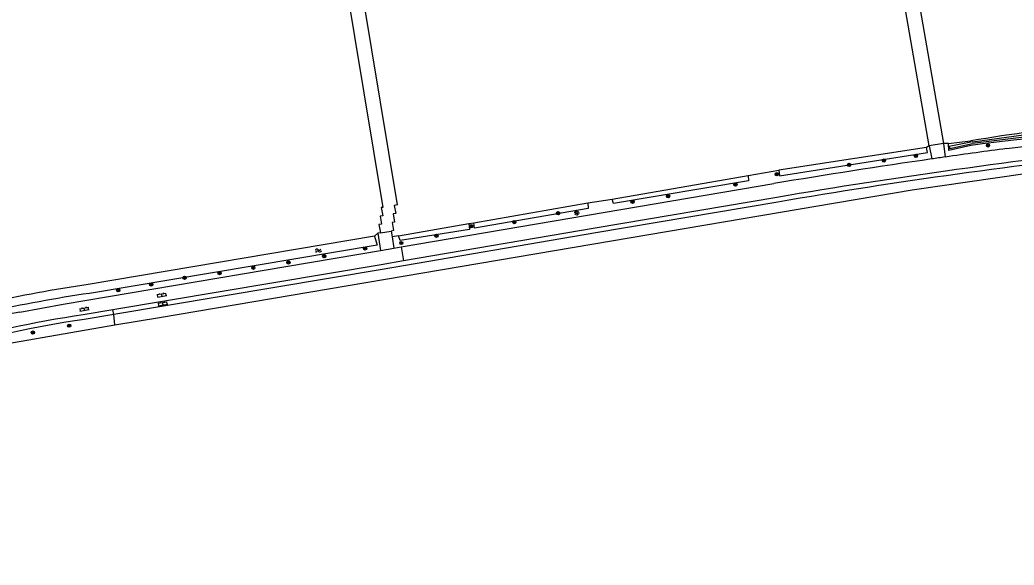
# Model space of a CAD drawing. Extents: x 136000 to 141000, y 400494 to 402006.
# Drawn here: x 138537.3 to 138778.6, y 400880.1 to 401012.4 of the extents above; entities that cross this region are included whole.
import ezdxf

# ---------------------------------------------------------------- set-up
doc = ezdxf.new("R2010")
doc.units = 0
for name, color, linetype in [('gg-knt-bronhoudergrens', 7, 'Continuous'), ('gg-knt-verharding', 7, 'Continuous'), ('gg-knt-verharding nz', 7, 'Continuous'), ('gg-kntw-bovenkant insteek waterloop', 7, 'Continuous'), ('gg-kntw-waterlijn', 7, 'Continuous'), ('gt-grn-groengrens', 7, 'Continuous'), ('gt-grn-vlakafsluiter', 7, 'Continuous'), ('gt-grn-weggrens', 7, 'Continuous'), ('gt-symb-boom', 7, 'Continuous'), ('gt-symb-klinker verharding', 7, 'Continuous'), ('gt-symb-lichtmast', 7, 'Continuous'), ('gt-symb-watersymbool', 7, 'Continuous')]:
    doc.layers.add(name, color=color, linetype=linetype)

# ---------------------------------------------------------------- blocks, each defined once
blk = doc.blocks.new('gt0-BOOM')
at = {"layer": 'gt-symb-boom'}
for radius in [0.4, 0.2]:
    blk.add_circle((0, 0), radius, dxfattribs=at)
blk = doc.blocks.new('gt0-LMAST')
at = {"layer": 'gt-symb-lichtmast'}
for p, q in [((-0.18, 0.17), (-0.45, 0.44)), ((-0.01, 0.25), (-0.01, 0.62)), ((0.17, 0.17), (0.44, 0.44)), ((-0.26, 0), (-0.63, 0)), ((-0.18, -0.18), (-0.45, -0.45)), ((-0.01, -0.25), (-0.01, -0.63)), ((0.44, -0.45), (0.17, -0.18)), ((0.24, 0), (0.62, 0))]:
    blk.add_line(p, q, dxfattribs=at)
blk.add_circle((-0.01, 0), 0.25, dxfattribs=at)
blk = doc.blocks.new('gt0-KL1')
at = {"layer": 'gt-symb-klinker verharding'}
for p, q in [((-1.15, 0.3), (1.15, 0.3)), ((-1, -0.3), (-1, 0.3)), ((-0.5, 0.3), (-0.5, 0.45)), ((0, -0.3), (0, 0.3)), ((0.5, 0.3), (0.5, 0.45)), ((1, -0.3), (1, 0.3)), ((-1.15, -0.3), (1.15, -0.3)), ((-0.5, -0.45), (-0.5, -0.3)), ((0.5, -0.45), (0.5, -0.3))]:
    blk.add_line(p, q, dxfattribs=at)
blk = doc.blocks.new('gt0-WA')
at = {"layer": 'gt-symb-watersymbool'}
for centre, start, end in [((-0.32, 0.02), 28.0725, 151.9275), ((0.43, 0.42), 208.0725, 331.9275), ((-0.32, -0.43), 28.0725, 151.9275), ((0.43, -0.03), 208.0725, 331.9275)]:
    blk.add_arc(centre, 0.425, start, end, dxfattribs=at)

msp = doc.modelspace()

# ---------------------------------------------------------------- linework, layer by layer
at = {"layer": 'gg-knt-bronhoudergrens'}
msp.add_line((138628.96, 400967.49), (138594.58, 401174.98), dxfattribs=at)
for points in [[(138594.58, 401174.98), (138591.01, 401174.39), (138625.39, 400966.9)], [(138757.97, 400981.84), (138731.67, 401132.92), (138735.62, 401133.61)], [(138737.07, 401125.14), (138736.61, 401125.05), (138761.44, 400982.4)]]:
    msp.add_lwpolyline(points, dxfattribs=at)
at = {"layer": 'gg-knt-verharding'}
for p, q in [((138776.83, 400981.18), (138795.74, 400983.51)), ((138757.97, 400981.84), (138758.66, 400978.65)), ((138761.44, 400982.4), (138761.89, 400979.11)), ((138629.86, 400957.3), (138720.33, 400972.66)), ((138624.88, 400960.71), (138624.19, 400960.6)), ((138624.19, 400960.6), (138624.87, 400956.45)), ((138627.4, 400961.15), (138627.64, 400959.72)), ((138627.64, 400959.72), (138628.09, 400957)), ((138624.87, 400956.45), (138628.09, 400957)), ((138628.09, 400957), (138629.86, 400957.3)), ((138560.1, 400940.92), (138552.92, 400939.71))]:
    msp.add_line(p, q, dxfattribs=at)
for points in [[(138721.23, 400968.19), (138677.11, 400960.72), (138625.27, 400951.85), (138560.1, 400940.92)], [(138625.39, 400966.9), (138625.03, 400966.83), (138625.4, 400964.86), (138624.79, 400964.77), (138625.12, 400962.8), (138624.47, 400962.7), (138624.88, 400960.71)], [(138628.96, 400967.49), (138628.2, 400967.38), (138628.54, 400965.42), (138627.95, 400965.29), (138628.26, 400963.34), (138627.67, 400963.21), (138627.99, 400961.26), (138627.4, 400961.15)], [(138537.34, 400941.5), (138547.82, 400943.43), (138596.65, 400951.66), (138624.87, 400956.45)]]:
    msp.add_lwpolyline(points, dxfattribs=at)
for centre, radius, start, end in [((139017.48, 399193.91), 1803.4, 97.66863, 98.14778), ((139017.16, 399196.53), 1800.77, 98.25342, 99.48793), ((138964.54, 399543.62), 1445.2, 96.19007, 99.69215), ((138983.04, 399432.02), 1562.82, 98.13488, 98.25448), ((138564.9, 400788.1), 155.85, 100.1868, 108.635), ((138587.96, 400699.6), 242.66, 98.3016, 106.7958)]:
    msp.add_arc(centre, radius, start, end, dxfattribs=at)
at = {"layer": 'gg-knt-verharding nz'}
msp.add_line((138559.91, 400942.04), (138552.7, 400940.83), dxfattribs=at)
for points in [[(138721.04, 400969.32), (138676.93, 400961.84), (138630.43, 400953.9)], [(138630.43, 400953.9), (138624.98, 400952.97), (138559.91, 400942.04)]]:
    msp.add_lwpolyline(points, dxfattribs=at)
for centre, radius, start, end in [((138968.11, 399516.55), 1473.63, 96.22052, 99.65179), ((138589.24, 400693.08), 250.43, 98.389, 106.6562)]:
    msp.add_arc(centre, radius, start, end, dxfattribs=at)
at = {"layer": 'gg-kntw-bovenkant insteek waterloop'}
for p, q in [((138757.36, 400981.44), (138721.51, 400975.89)), ((138757.57, 400980.18), (138757.36, 400981.44)), ((138762.65, 400982.38), (138768.06, 400983.04)), ((138681.1, 400968.88), (138714.05, 400974.62)), ((138647.51, 400963.15), (138675.17, 400967.97)), ((138629.18, 400959.98), (138646.31, 400962.97)), ((138623.38, 400959.88), (138553.9, 400948.19)), ((138629.59, 400958.82), (138629.18, 400959.98))]:
    msp.add_line(p, q, dxfattribs=at)
for points in [[(138768.12, 400981.93), (138762.74, 400980.68), (138762.65, 400982.38)], [(138721.51, 400975.89), (138721.65, 400974.58), (138757.57, 400980.18)], [(138714.05, 400974.62), (138714.18, 400973.37), (138681.42, 400967.82), (138681.1, 400968.88)], [(138675.17, 400967.97), (138675.24, 400966.63), (138647.66, 400961.85), (138647.51, 400963.15)], [(138646.31, 400962.97), (138646.43, 400961.56), (138629.59, 400958.82)], [(138623.38, 400959.88), (138624, 400957.76), (138554.24, 400946.02)]]:
    msp.add_lwpolyline(points, dxfattribs=at)
for centre, radius, start, end in [((138864.74, 400388.45), 602.4, 96.34796, 99.23525), ((138870.9, 400168.27), 820.12, 94.07183, 97.19958), ((138602.54, 400614.75), 336.97, 98.3, 106.7908), ((138602.55, 400614.74), 334.79, 98.2967, 106.7917)]:
    msp.add_arc(centre, radius, start, end, dxfattribs=at)
at = {"layer": 'gg-kntw-waterlijn'}
for points in [[(138768.54, 400982.76), (138780.87, 400984.48), (138798.42, 400986.54), (138811.81, 400987.56), (138811.85, 400987.01), (138811.21, 400986.78), (138798.83, 400986.04), (138786.29, 400984.55), (138768.54, 400982.43)], [(138768.54, 400982.76), (138762.85, 400981.68), (138762.98, 400981.18), (138768.54, 400982.43)]]:
    msp.add_lwpolyline(points, dxfattribs=at)
at = {"layer": 'gt-grn-groengrens'}
for q in [(138560.1, 400940.92), (138571.18, 400940.19)]:
    msp.add_line((138560.37, 400938.36), q, dxfattribs=at)
for points in [[(138571.18, 400940.19), (138753.9, 400971.17), (138794.74, 400977.03), (138809.44, 400978.86)], [(138401.76, 400880.1), (138417.83, 400890.28), (138433.51, 400899.77), (138449.72, 400907.2), (138455.39, 400909.23), (138510.72, 400927.7), (138530.14, 400933.1), (138560.37, 400938.36)]]:
    msp.add_lwpolyline(points, dxfattribs=at)
at = {"layer": 'gt-grn-vlakafsluiter'}
for p, q in [((138757.97, 400981.84), (138757.36, 400981.44)), ((138761.44, 400982.4), (138757.97, 400981.84)), ((138762.65, 400982.38), (138761.44, 400982.4)), ((138714.05, 400974.62), (138721.51, 400975.89)), ((138675.17, 400967.97), (138681.1, 400968.88)), ((138646.31, 400962.97), (138647.51, 400963.15)), ((138624.19, 400960.6), (138623.38, 400959.88)), ((138629.18, 400959.98), (138627.64, 400959.72))]:
    msp.add_line(p, q, dxfattribs=at)
at = {"layer": 'gt-grn-weggrens'}
for p, q in [((138624.88, 400960.71), (138627.4, 400961.15)), ((138629.86, 400957.3), (138630.43, 400953.9)), ((138560.1, 400940.92), (138559.91, 400942.04))]:
    msp.add_line(p, q, dxfattribs=at)

# ---------------------------------------------------------------- block references
at = {"layer": 'gt-symb-boom'}
for p in [(138772.27, 400981.91), (138746.99, 400978.24), (138754.78, 400979.39), (138738.55, 400977.19), (138721.01, 400974.93), (138710.96, 400972.44), (138694.62, 400969.6), (138686.01, 400968.24), (138667.96, 400965.48), (138646.86, 400962.33), (138657.32, 400963.32), (138638.43, 400960.02), (138621.11, 400956.95), (138629.9, 400958.25), (138611.21, 400955.02), (138593.99, 400952.24), (138602.51, 400953.55), (138577.29, 400949.81), (138585.78, 400950.93), (138561.21, 400946.78), (138569.22, 400948.19), (138549.3, 400938.19), (138540.49, 400936.51)]:
    msp.add_blockref('gt0-BOOM', p, dxfattribs=at)
at = {"layer": 'gt-symb-klinker verharding'}
for p, rotation in [((138571.79, 400945.61), 9.443474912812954), ((138552.99, 400942.21), 9.500010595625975), ((138572.02, 400943.52), 9.443474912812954)]:
    msp.add_blockref('gt0-KL1', p, dxfattribs=dict(at, rotation=rotation))
at = {"layer": 'gt-symb-lichtmast'}
msp.add_blockref('gt0-LMAST', (138672.49, 400965.57), dxfattribs=at)
at = {"layer": 'gt-symb-watersymbool', "rotation": 17.511195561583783}
msp.add_blockref('gt0-WA', (138609.7, 400956.39), dxfattribs=at)

doc.saveas('drawing.dxf')
